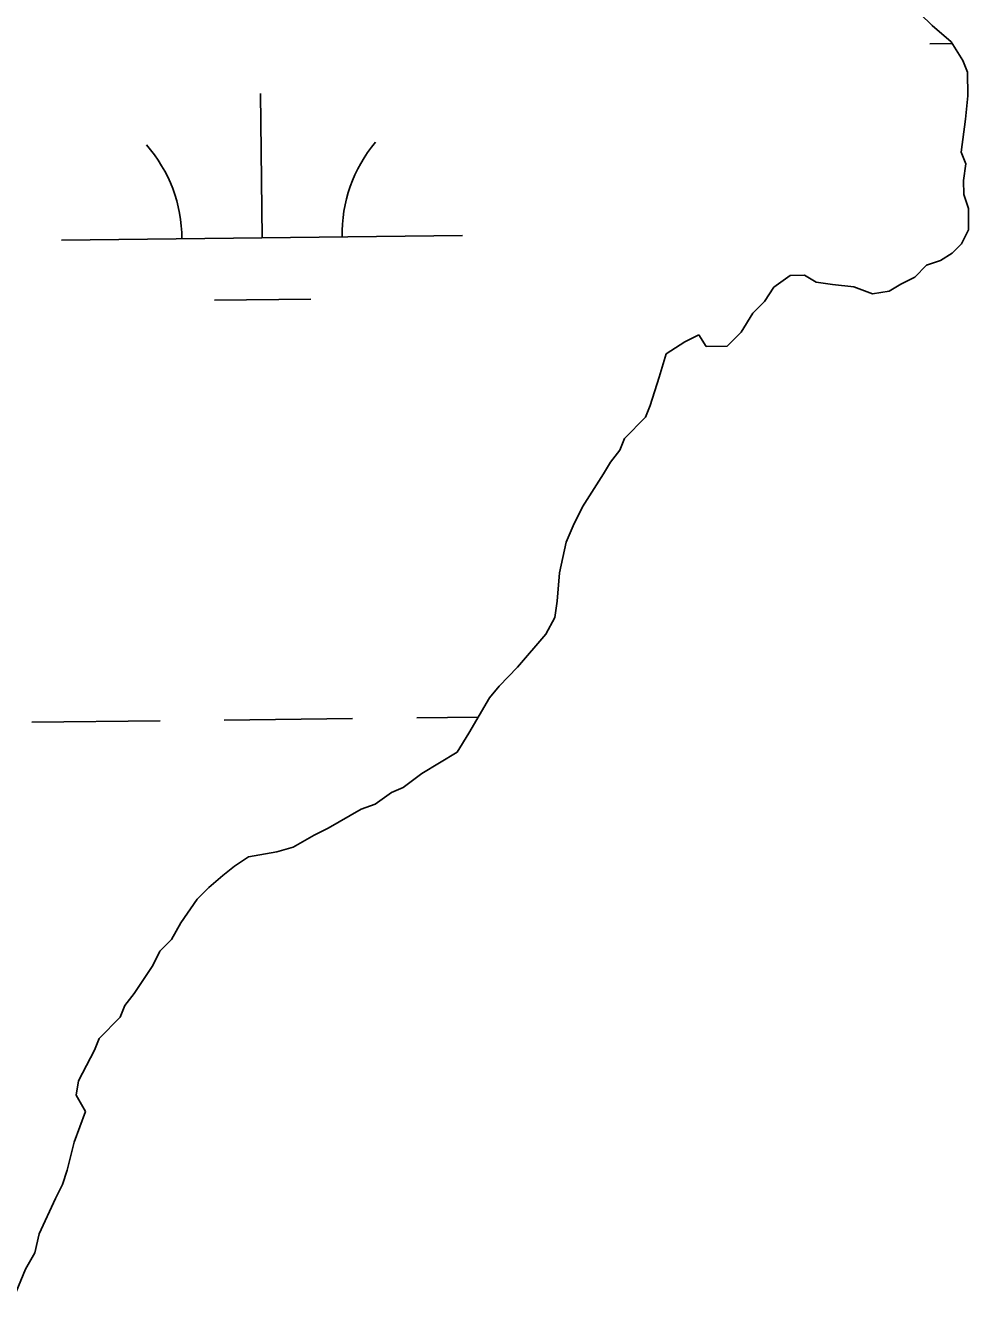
# Model space of a CAD drawing. Extents: x 3683613 to 3738215, y 469626 to 495384.
# Drawn here: x 3718061.6 to 3718296.8, y 482971.8 to 483288.9 of the extents above; entities that cross this region are included whole.
import ezdxf

# ---------------------------------------------------------------- set-up
doc = ezdxf.new("R2010")
doc.units = 0
doc.layers.add('V-TOPO-SHOR', color=7, linetype='Continuous')
doc.layers.add('V-WETL-SWMP', color=7, linetype='Continuous')

msp = doc.modelspace()

# ---------------------------------------------------------------- linework, layer by layer
at = {"layer": 'V-TOPO-SHOR'}
for p, q in [((3718287.72, 483288.89), (3718284.77, 483291.81)), ((3718292.43, 483284.82), (3718287.72, 483288.89)), ((3718295.38, 483280.15), (3718292.43, 483284.82)), ((3718296.57, 483277.23), (3718295.38, 483280.15)), ((3718296.61, 483271.37), (3718296.57, 483277.23)), ((3718296.05, 483265.51), (3718296.61, 483271.37)), ((3718294.93, 483257.3), (3718296.05, 483265.51)), ((3718296.12, 483254.38), (3718294.93, 483257.3)), ((3718295.56, 483250.27), (3718296.12, 483254.38)), ((3718295.58, 483246.76), (3718295.56, 483250.27)), ((3718296.77, 483243.25), (3718295.58, 483246.76)), ((3718296.8, 483237.98), (3718296.77, 483243.25)), ((3718295.06, 483234.46), (3718296.8, 483237.98)), ((3718292.73, 483232.1), (3718295.06, 483234.46)), ((3718289.81, 483230.32), (3718292.73, 483232.1)), ((3718283.39, 483226.19), (3718286.3, 483229.13)), ((3718286.3, 483229.13), (3718289.81, 483230.32)), ((3718248.26, 483223.64), (3718252.34, 483226.59)), ((3718252.34, 483226.59), (3718255.86, 483226.61)), ((3718255.86, 483226.61), (3718258.8, 483224.87)), ((3718258.8, 483224.87), (3718262.9, 483224.31)), ((3718279.89, 483224.41), (3718283.39, 483226.19)), ((3718245.94, 483220.11), (3718248.26, 483223.64)), ((3718262.9, 483224.31), (3718268.17, 483223.76)), ((3718268.17, 483223.76), (3718272.87, 483222.03)), ((3718272.87, 483222.03), (3718276.97, 483222.64)), ((3718276.97, 483222.64), (3718279.89, 483224.41)), ((3718243.02, 483217.17), (3718245.94, 483220.11)), ((3718240.12, 483212.46), (3718243.02, 483217.17)), ((3718226.08, 483210.04), (3718229.58, 483211.82)), ((3718229.58, 483211.82), (3718231.35, 483208.9)), ((3718236.63, 483208.93), (3718240.12, 483212.46)), ((3718221.41, 483207.08), (3718226.08, 483210.04)), ((3718231.35, 483208.9), (3718236.63, 483208.93)), ((3718219.68, 483201.22), (3718221.41, 483207.08)), ((3718217.38, 483194.17), (3718219.68, 483201.22)), ((3718216.23, 483191.24), (3718217.38, 483194.17)), ((3718210.98, 483185.94), (3718216.23, 483191.24)), ((3718209.83, 483183), (3718210.98, 483185.94)), ((3718205.76, 483177.12), (3718207.5, 483180.06)), ((3718207.5, 483180.06), (3718209.83, 483183)), ((3718200.54, 483168.89), (3718205.76, 483177.12)), ((3718198.22, 483164.19), (3718200.54, 483168.89)), ((3718196.49, 483160.08), (3718198.22, 483164.19)), ((3718194.77, 483152.45), (3718196.49, 483160.08)), ((3718194.23, 483145.42), (3718194.77, 483152.45)), ((3718193.67, 483141.31), (3718194.23, 483145.42)), ((3718191.35, 483137.2), (3718193.67, 483141.31)), ((3718184.36, 483128.96), (3718191.35, 483137.2)), ((3718179.71, 483124.25), (3718184.36, 483128.96)), ((3718177.38, 483121.3), (3718179.71, 483124.25)), ((3718172.16, 483112.49), (3718177.38, 483121.3)), ((3718169.26, 483107.78), (3718172.16, 483112.49)), ((3718160.5, 483102.46), (3718169.26, 483107.78)), ((3718155.83, 483098.92), (3718160.5, 483102.46)), ((3718148.83, 483094.78), (3718152.91, 483097.73)), ((3718152.91, 483097.73), (3718155.83, 483098.92)), ((3718145.32, 483093.59), (3718148.83, 483094.78)), ((3718137.14, 483088.85), (3718145.32, 483093.59)), ((3718133.64, 483087.08), (3718137.14, 483088.85)), ((3718128.39, 483084.12), (3718133.64, 483087.08)), ((3718117.27, 483081.71), (3718124.29, 483082.92)), ((3718124.29, 483082.92), (3718128.39, 483084.12)), ((3718110.85, 483076.99), (3718113.77, 483079.35)), ((3718113.77, 483079.35), (3718117.27, 483081.71)), ((3718107.35, 483074.04), (3718110.85, 483076.99)), ((3718104.44, 483071.09), (3718107.35, 483074.04)), ((3718100.38, 483065.21), (3718104.44, 483071.09)), ((3718098.06, 483061.1), (3718100.38, 483065.21)), ((3718095.14, 483058.15), (3718098.06, 483061.1)), ((3718093.41, 483054.62), (3718095.14, 483058.15)), ((3718088.76, 483047.57), (3718093.41, 483054.62)), ((3718086.43, 483044.63), (3718088.76, 483047.57)), ((3718085.28, 483041.69), (3718086.43, 483044.63)), ((3718080.04, 483036.39), (3718085.28, 483041.69)), ((3718078.88, 483033.45), (3718080.04, 483036.39)), ((3718074.83, 483025.81), (3718078.88, 483033.45)), ((3718074.26, 483022.3), (3718074.83, 483025.81)), ((3718076.63, 483018.21), (3718074.26, 483022.3)), ((3718073.74, 483010.58), (3718076.63, 483018.21)), ((3718072.03, 483003.54), (3718073.74, 483010.58)), ((3718070.87, 483000.02), (3718072.03, 483003.54)), ((3718069.14, 482996.49), (3718070.87, 483000.02)), ((3718065.09, 482987.68), (3718069.14, 482996.49)), ((3718063.94, 482982.99), (3718065.09, 482987.68)), ((3718061.62, 482978.87), (3718063.94, 482982.99)), ((3718058.73, 482971.83), (3718061.62, 482978.87))]:
    msp.add_line(p, q, dxfattribs=at)
at = {"layer": 'V-WETL-SWMP'}
for p, q in [((3718292.43, 483284.82), (3718287.72, 483288.89)), ((3718295.38, 483280.15), (3718292.43, 483284.82)), ((3718287.14, 483284.32), (3718292.7, 483284.39)), ((3718296.57, 483277.23), (3718295.38, 483280.15)), ((3718296.61, 483271.37), (3718296.57, 483277.23)), ((3718120.63, 483235.95), (3718120.21, 483271.95)), ((3718296.05, 483265.51), (3718296.61, 483271.37)), ((3718294.93, 483257.3), (3718296.05, 483265.51)), ((3718296.12, 483254.38), (3718294.93, 483257.3)), ((3718295.56, 483250.27), (3718296.12, 483254.38)), ((3718295.58, 483246.76), (3718295.56, 483250.27)), ((3718296.77, 483243.25), (3718295.58, 483246.76)), ((3718296.8, 483237.98), (3718296.77, 483243.25)), ((3718295.06, 483234.46), (3718296.8, 483237.98)), ((3718070.63, 483235.37), (3718170.63, 483236.53)), ((3718292.73, 483232.1), (3718295.06, 483234.46)), ((3718289.81, 483230.32), (3718292.73, 483232.1)), ((3718283.39, 483226.19), (3718286.3, 483229.13)), ((3718286.3, 483229.13), (3718289.81, 483230.32)), ((3718248.26, 483223.64), (3718252.34, 483226.59)), ((3718252.34, 483226.59), (3718255.86, 483226.61)), ((3718255.86, 483226.61), (3718258.8, 483224.87)), ((3718258.8, 483224.87), (3718262.9, 483224.31)), ((3718279.89, 483224.41), (3718283.39, 483226.19)), ((3718245.94, 483220.11), (3718248.26, 483223.64)), ((3718262.9, 483224.31), (3718268.17, 483223.76)), ((3718268.17, 483223.76), (3718272.87, 483222.03)), ((3718272.87, 483222.03), (3718276.97, 483222.64)), ((3718276.97, 483222.64), (3718279.89, 483224.41)), ((3718108.81, 483220.38), (3718132.81, 483220.66)), ((3718243.02, 483217.17), (3718245.94, 483220.11)), ((3718240.12, 483212.46), (3718243.02, 483217.17)), ((3718226.08, 483210.04), (3718229.58, 483211.82)), ((3718229.58, 483211.82), (3718231.35, 483208.9)), ((3718236.63, 483208.93), (3718240.12, 483212.46)), ((3718221.41, 483207.08), (3718226.08, 483210.04)), ((3718231.35, 483208.9), (3718236.63, 483208.93)), ((3718219.68, 483201.22), (3718221.41, 483207.08)), ((3718217.38, 483194.17), (3718219.68, 483201.22)), ((3718216.23, 483191.24), (3718217.38, 483194.17)), ((3718210.98, 483185.94), (3718216.23, 483191.24)), ((3718209.83, 483183), (3718210.98, 483185.94)), ((3718205.76, 483177.12), (3718207.5, 483180.06)), ((3718207.5, 483180.06), (3718209.83, 483183)), ((3718200.54, 483168.89), (3718205.76, 483177.12)), ((3718198.22, 483164.19), (3718200.54, 483168.89)), ((3718196.49, 483160.08), (3718198.22, 483164.19)), ((3718194.77, 483152.45), (3718196.49, 483160.08)), ((3718194.23, 483145.42), (3718194.77, 483152.45)), ((3718193.67, 483141.31), (3718194.23, 483145.42)), ((3718191.35, 483137.2), (3718193.67, 483141.31)), ((3718184.36, 483128.96), (3718191.35, 483137.2)), ((3718179.71, 483124.25), (3718184.36, 483128.96)), ((3718177.38, 483121.3), (3718179.71, 483124.25)), ((3718172.16, 483112.49), (3718177.38, 483121.3)), ((3718063.19, 483115.2), (3718095.18, 483115.58)), ((3718111.18, 483115.76), (3718143.18, 483116.13)), ((3718159.18, 483116.32), (3718174.53, 483116.5)), ((3718169.26, 483107.78), (3718172.16, 483112.49)), ((3718160.5, 483102.46), (3718169.26, 483107.78)), ((3718155.83, 483098.92), (3718160.5, 483102.46)), ((3718148.83, 483094.78), (3718152.91, 483097.73)), ((3718152.91, 483097.73), (3718155.83, 483098.92)), ((3718145.32, 483093.59), (3718148.83, 483094.78)), ((3718137.14, 483088.85), (3718145.32, 483093.59)), ((3718133.64, 483087.08), (3718137.14, 483088.85)), ((3718128.39, 483084.12), (3718133.64, 483087.08)), ((3718117.27, 483081.71), (3718124.29, 483082.92)), ((3718124.29, 483082.92), (3718128.39, 483084.12)), ((3718110.85, 483076.99), (3718113.77, 483079.35)), ((3718113.77, 483079.35), (3718117.27, 483081.71)), ((3718107.35, 483074.04), (3718110.85, 483076.99)), ((3718104.44, 483071.09), (3718107.35, 483074.04)), ((3718100.38, 483065.21), (3718104.44, 483071.09)), ((3718098.06, 483061.1), (3718100.38, 483065.21)), ((3718095.14, 483058.15), (3718098.06, 483061.1)), ((3718093.41, 483054.62), (3718095.14, 483058.15)), ((3718088.76, 483047.57), (3718093.41, 483054.62)), ((3718086.43, 483044.63), (3718088.76, 483047.57)), ((3718085.28, 483041.69), (3718086.43, 483044.63)), ((3718080.04, 483036.39), (3718085.28, 483041.69)), ((3718078.88, 483033.45), (3718080.04, 483036.39)), ((3718074.83, 483025.81), (3718078.88, 483033.45)), ((3718074.26, 483022.3), (3718074.83, 483025.81)), ((3718076.63, 483018.21), (3718074.26, 483022.3)), ((3718073.74, 483010.58), (3718076.63, 483018.21)), ((3718072.03, 483003.54), (3718073.74, 483010.58)), ((3718070.87, 483000.02), (3718072.03, 483003.54)), ((3718069.14, 482996.49), (3718070.87, 483000.02)), ((3718065.09, 482987.68), (3718069.14, 482996.49)), ((3718063.94, 482982.99), (3718065.09, 482987.68)), ((3718061.62, 482978.87), (3718063.94, 482982.99)), ((3718058.73, 482971.83), (3718061.62, 482978.87))]:
    msp.add_line(p, q, dxfattribs=at)
for centre, start, end in [((3718175.86, 483237.07), 139.8949, 181.4385), ((3718065.38, 483235.78), 359.8949, 41.4385)]:
    msp.add_arc(centre, 35.25, start, end, dxfattribs=at)

doc.saveas('drawing.dxf')
